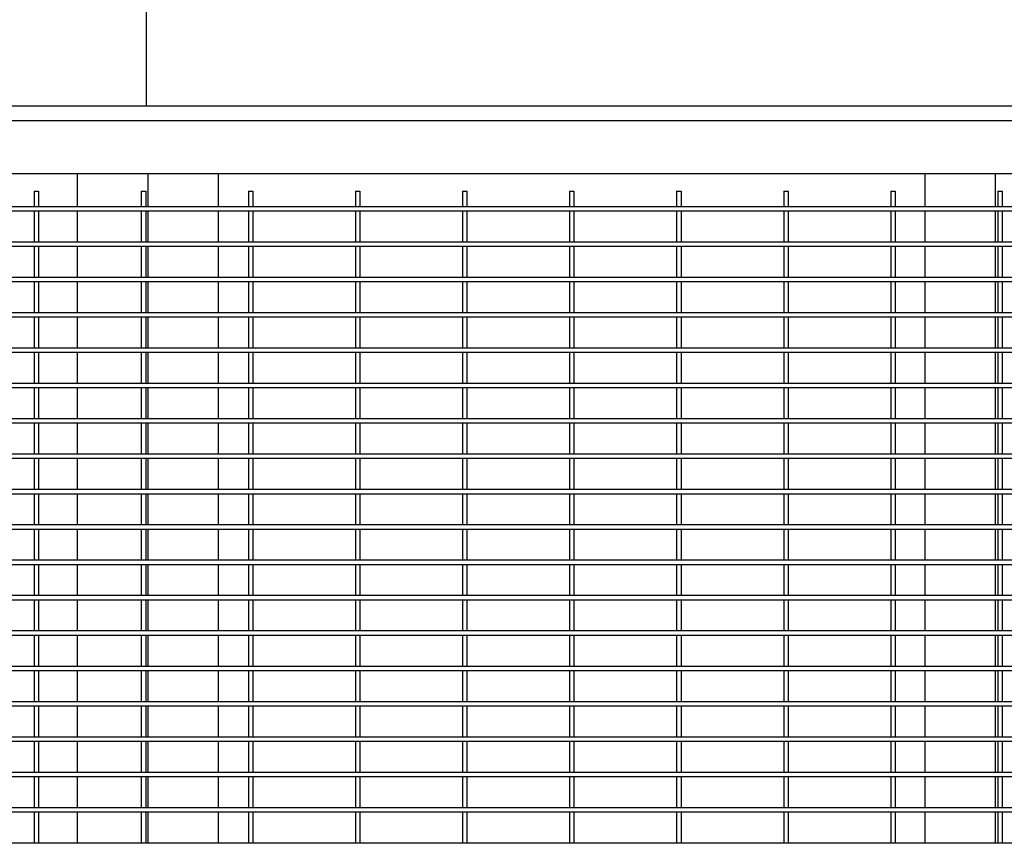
# Model space of a CAD drawing. Header units: inches. Extents: x 24 to 1128, y -74 to 748.
# Tile 514 of 557: x 653 to 681, y 541 to 565. Entities that reach past the tile are written whole.
import ezdxf

# ---------------------------------------------------------------- set-up
doc = ezdxf.new("R2010")
doc.units = ezdxf.units.IN
doc.header["$LTSCALE"] = 32
doc.header["$MEASUREMENT"] = 0
doc.layers.add('Dimension (ANSI)', color=7, linetype='Continuous', lineweight=25)
doc.layers.add('Visible (ANSI)', color=7, linetype='Continuous', lineweight=30)
doc.styles.add('Note Text (ANSI)', font='tahoma.ttf')
doc.dimstyles.new('Architectural (ANSI)', dxfattribs={"dimscale": 32, "dimtxt": 0.125, "dimasz": 0.098425, "dimexe": 0.125, "dimexo": 0.0625, "dimgap": 0.031496, "dimtad": 0, "dimtih": 1, "dimtoh": 1, "dimdec": 4, "dimrnd": 1e-08, "dimzin": 3, "dimdsep": 46, "dimlunit": 4, "dimtxsty": 'Note Text (ANSI)', "dimcen": 0.09, "dimdle": 0.393701, "dimclrd": 256, "dimclre": 256, "dimclrt": 256, "dimadec": 0, "dimazin": 3, "dimtfac": 0.96, "dimtofl": 0, "dimtmove": 0, "dimatfit": 3, "dimfxl": 1, "dimfrac": 2, "dimtolj": 1, "dimtzin": 12, "dimlwd": -1, "dimlwe": -1, "dimarcsym": 0})

# ---------------------------------------------------------------- blocks, each defined once
blk = doc.blocks.new('*D15')
at = {"layer": 'Defpoints', "color": 0, "transparency": 16777216}
for p in [(710.539, 563.891), (485.539, 550.185), (710.539, 466.609)]:
    blk.add_point(p, dxfattribs=at)
at = {"layer": 'Dimension (ANSI)', "transparency": 16777216}
for p, q in [((710.539, 561.891), (710.539, 462.609)), ((485.539, 548.185), (485.539, 462.609)), ((488.689, 466.609), (570.299, 466.609)), ((707.389, 466.609), (585.779, 466.609))]:
    blk.add_line(p, q, dxfattribs=at)
for points in [[(488.689, 467.134), (488.689, 466.084), (485.539, 466.609)], [(707.389, 467.134), (707.389, 466.084), (710.539, 466.609)]]:
    blk.add_solid(points, dxfattribs=at)
at = {"layer": 'Dimension (ANSI)', "transparency": 16777216, "insert": (571.307, 468.7), "char_height": 4, "attachment_point": 1, "style": 'Note Text (ANSI)'}
blk.add_mtext('\\A1;18\'-9"', dxfattribs=at)

msp = doc.modelspace()

# ---------------------------------------------------------------- linework, layer by layer
at = {"layer": 'Visible (ANSI)'}
for p, q in [((656.53905, 562.35132), (656.53905, 599.71141)), ((628.15905, 562.35132), (708.99905, 562.35132)), ((628.57905, 561.93132), (708.57905, 561.93132)), ((630.07905, 560.43132), (707.07905, 560.43132)), ((654.57905, 560.43132), (654.57905, 559.49382)), ((656.57905, 560.43132), (656.57905, 559.49382)), ((656.57905, 560.43132), (656.57905, 559.49382)), ((658.57905, 559.49382), (658.57905, 560.43132)), ((678.57905, 560.43132), (678.57905, 559.49382)), ((680.57905, 559.49382), (680.57905, 560.43132)), ((680.57905, 559.49382), (680.57905, 560.43132)), ((653.3603, 559.93132), (653.4853, 559.93132)), ((653.3603, 559.93132), (653.3603, 559.49382)), ((653.4853, 559.93132), (653.4853, 559.49382)), ((656.39155, 559.93132), (656.51655, 559.93132)), ((656.39155, 559.93132), (656.39155, 559.49382)), ((656.51655, 559.93132), (656.51655, 559.49382)), ((659.4228, 559.93132), (659.5478, 559.93132)), ((659.4228, 559.93132), (659.4228, 559.49382)), ((659.5478, 559.93132), (659.5478, 559.49382)), ((662.45405, 559.93132), (662.57905, 559.93132)), ((662.45405, 559.93132), (662.45405, 559.49382)), ((662.57905, 559.93132), (662.57905, 559.49382)), ((665.4853, 559.93132), (665.6103, 559.93132)), ((665.4853, 559.93132), (665.4853, 559.49382)), ((665.6103, 559.93132), (665.6103, 559.49382)), ((668.51655, 559.93132), (668.64155, 559.93132)), ((668.51655, 559.93132), (668.51655, 559.49382)), ((668.64155, 559.93132), (668.64155, 559.49382)), ((671.5478, 559.93132), (671.6728, 559.93132)), ((671.5478, 559.93132), (671.5478, 559.49382)), ((671.6728, 559.93132), (671.6728, 559.49382)), ((674.57905, 559.93132), (674.70405, 559.93132)), ((674.57905, 559.93132), (674.57905, 559.49382)), ((674.70405, 559.93132), (674.70405, 559.49382)), ((677.6103, 559.93132), (677.7353, 559.93132)), ((677.6103, 559.93132), (677.6103, 559.49382)), ((677.7353, 559.93132), (677.7353, 559.49382)), ((680.64155, 559.93132), (680.76655, 559.93132)), ((680.64155, 559.93132), (680.64155, 559.49382)), ((680.76655, 559.93132), (680.76655, 559.49382)), ((653.4228, 559.49382), (650.39155, 559.49382)), ((656.45405, 559.49382), (653.4228, 559.49382)), ((659.4853, 559.49382), (656.45405, 559.49382)), ((662.51655, 559.49382), (659.4853, 559.49382)), ((665.5478, 559.49382), (662.51655, 559.49382)), ((668.57905, 559.49382), (665.5478, 559.49382)), ((671.6103, 559.49382), (668.57905, 559.49382)), ((674.64155, 559.49382), (671.6103, 559.49382)), ((677.6728, 559.49382), (674.64155, 559.49382)), ((680.70405, 559.49382), (677.6728, 559.49382)), ((683.7353, 559.49382), (680.70405, 559.49382)), ((653.4228, 559.36882), (650.39155, 559.36882)), ((653.3603, 559.36882), (653.3603, 558.49382)), ((656.45405, 559.36882), (653.4228, 559.36882)), ((653.4853, 559.36882), (653.4853, 558.49382)), ((654.57905, 559.36882), (654.57905, 558.49382)), ((656.39155, 559.36882), (656.39155, 558.49382)), ((659.4853, 559.36882), (656.45405, 559.36882)), ((656.51655, 559.36882), (656.51655, 558.49382)), ((656.57905, 559.36882), (656.57905, 558.49382)), ((656.57905, 559.36882), (656.57905, 558.49382)), ((658.57905, 558.49382), (658.57905, 559.36882)), ((659.4228, 559.36882), (659.4228, 558.49382)), ((662.51655, 559.36882), (659.4853, 559.36882)), ((659.5478, 559.36882), (659.5478, 558.49382)), ((662.45405, 559.36882), (662.45405, 558.49382)), ((665.5478, 559.36882), (662.51655, 559.36882)), ((662.57905, 559.36882), (662.57905, 558.49382)), ((665.4853, 559.36882), (665.4853, 558.49382)), ((668.57905, 559.36882), (665.5478, 559.36882)), ((665.6103, 559.36882), (665.6103, 558.49382)), ((668.51655, 559.36882), (668.51655, 558.49382)), ((671.6103, 559.36882), (668.57905, 559.36882)), ((668.64155, 559.36882), (668.64155, 558.49382)), ((671.5478, 559.36882), (671.5478, 558.49382)), ((674.64155, 559.36882), (671.6103, 559.36882)), ((671.6728, 559.36882), (671.6728, 558.49382)), ((674.57905, 559.36882), (674.57905, 558.49382)), ((677.6728, 559.36882), (674.64155, 559.36882)), ((674.70405, 559.36882), (674.70405, 558.49382)), ((677.6103, 559.36882), (677.6103, 558.49382)), ((680.70405, 559.36882), (677.6728, 559.36882)), ((677.7353, 559.36882), (677.7353, 558.49382)), ((678.57905, 559.36882), (678.57905, 558.49382)), ((680.57905, 558.49382), (680.57905, 559.36882)), ((680.57905, 558.49382), (680.57905, 559.36882)), ((680.64155, 559.36882), (680.64155, 558.49382)), ((683.7353, 559.36882), (680.70405, 559.36882)), ((680.76655, 559.36882), (680.76655, 558.49382)), ((653.4228, 558.49382), (650.39155, 558.49382)), ((653.4228, 558.36882), (650.39155, 558.36882)), ((653.3603, 558.36882), (653.3603, 557.49382)), ((656.45405, 558.49382), (653.4228, 558.49382)), ((656.45405, 558.36882), (653.4228, 558.36882)), ((653.4853, 558.36882), (653.4853, 557.49382)), ((654.57905, 558.36882), (654.57905, 557.49382)), ((656.39155, 558.36882), (656.39155, 557.49382)), ((659.4853, 558.49382), (656.45405, 558.49382)), ((659.4853, 558.36882), (656.45405, 558.36882)), ((656.51655, 558.36882), (656.51655, 557.49382)), ((656.57905, 558.36882), (656.57905, 557.49382)), ((656.57905, 558.36882), (656.57905, 557.49382)), ((658.57905, 557.49382), (658.57905, 558.36882)), ((659.4228, 558.36882), (659.4228, 557.49382)), ((662.51655, 558.49382), (659.4853, 558.49382)), ((662.51655, 558.36882), (659.4853, 558.36882)), ((659.5478, 558.36882), (659.5478, 557.49382)), ((662.45405, 558.36882), (662.45405, 557.49382)), ((665.5478, 558.49382), (662.51655, 558.49382)), ((665.5478, 558.36882), (662.51655, 558.36882)), ((662.57905, 558.36882), (662.57905, 557.49382)), ((665.4853, 558.36882), (665.4853, 557.49382)), ((668.57905, 558.49382), (665.5478, 558.49382)), ((668.57905, 558.36882), (665.5478, 558.36882)), ((665.6103, 558.36882), (665.6103, 557.49382)), ((668.51655, 558.36882), (668.51655, 557.49382)), ((671.6103, 558.49382), (668.57905, 558.49382)), ((671.6103, 558.36882), (668.57905, 558.36882)), ((668.64155, 558.36882), (668.64155, 557.49382)), ((671.5478, 558.36882), (671.5478, 557.49382)), ((674.64155, 558.49382), (671.6103, 558.49382)), ((674.64155, 558.36882), (671.6103, 558.36882)), ((671.6728, 558.36882), (671.6728, 557.49382)), ((674.57905, 558.36882), (674.57905, 557.49382)), ((677.6728, 558.49382), (674.64155, 558.49382)), ((677.6728, 558.36882), (674.64155, 558.36882)), ((674.70405, 558.36882), (674.70405, 557.49382)), ((677.6103, 558.36882), (677.6103, 557.49382)), ((680.70405, 558.49382), (677.6728, 558.49382)), ((680.70405, 558.36882), (677.6728, 558.36882)), ((677.7353, 558.36882), (677.7353, 557.49382)), ((678.57905, 558.36882), (678.57905, 557.49382)), ((680.57905, 557.49382), (680.57905, 558.36882)), ((680.57905, 557.49382), (680.57905, 558.36882)), ((680.64155, 558.36882), (680.64155, 557.49382)), ((683.7353, 558.49382), (680.70405, 558.49382)), ((683.7353, 558.36882), (680.70405, 558.36882)), ((680.76655, 558.36882), (680.76655, 557.49382)), ((653.4228, 557.49382), (650.39155, 557.49382)), ((653.4228, 557.36882), (650.39155, 557.36882)), ((653.3603, 557.36882), (653.3603, 556.49382)), ((656.45405, 557.49382), (653.4228, 557.49382)), ((656.45405, 557.36882), (653.4228, 557.36882)), ((653.4853, 557.36882), (653.4853, 556.49382)), ((654.57905, 557.36882), (654.57905, 556.49382)), ((656.39155, 557.36882), (656.39155, 556.49382)), ((659.4853, 557.49382), (656.45405, 557.49382)), ((659.4853, 557.36882), (656.45405, 557.36882)), ((656.51655, 557.36882), (656.51655, 556.49382)), ((656.57905, 557.36882), (656.57905, 556.49382)), ((656.57905, 557.36882), (656.57905, 556.49382)), ((658.57905, 556.49382), (658.57905, 557.36882)), ((659.4228, 557.36882), (659.4228, 556.49382)), ((662.51655, 557.49382), (659.4853, 557.49382)), ((662.51655, 557.36882), (659.4853, 557.36882)), ((659.5478, 557.36882), (659.5478, 556.49382)), ((662.45405, 557.36882), (662.45405, 556.49382)), ((665.5478, 557.49382), (662.51655, 557.49382)), ((665.5478, 557.36882), (662.51655, 557.36882)), ((662.57905, 557.36882), (662.57905, 556.49382)), ((665.4853, 557.36882), (665.4853, 556.49382)), ((668.57905, 557.49382), (665.5478, 557.49382)), ((668.57905, 557.36882), (665.5478, 557.36882)), ((665.6103, 557.36882), (665.6103, 556.49382)), ((668.51655, 557.36882), (668.51655, 556.49382)), ((671.6103, 557.49382), (668.57905, 557.49382)), ((671.6103, 557.36882), (668.57905, 557.36882)), ((668.64155, 557.36882), (668.64155, 556.49382)), ((671.5478, 557.36882), (671.5478, 556.49382)), ((674.64155, 557.49382), (671.6103, 557.49382)), ((674.64155, 557.36882), (671.6103, 557.36882)), ((671.6728, 557.36882), (671.6728, 556.49382)), ((674.57905, 557.36882), (674.57905, 556.49382)), ((677.6728, 557.49382), (674.64155, 557.49382)), ((677.6728, 557.36882), (674.64155, 557.36882)), ((674.70405, 557.36882), (674.70405, 556.49382)), ((677.6103, 557.36882), (677.6103, 556.49382)), ((680.70405, 557.49382), (677.6728, 557.49382)), ((680.70405, 557.36882), (677.6728, 557.36882)), ((677.7353, 557.36882), (677.7353, 556.49382)), ((678.57905, 557.36882), (678.57905, 556.49382)), ((680.57905, 556.49382), (680.57905, 557.36882)), ((680.57905, 556.49382), (680.57905, 557.36882)), ((680.64155, 557.36882), (680.64155, 556.49382)), ((683.7353, 557.49382), (680.70405, 557.49382)), ((683.7353, 557.36882), (680.70405, 557.36882)), ((680.76655, 557.36882), (680.76655, 556.49382)), ((653.4228, 556.49382), (650.39155, 556.49382)), ((656.45405, 556.49382), (653.4228, 556.49382)), ((659.4853, 556.49382), (656.45405, 556.49382)), ((662.51655, 556.49382), (659.4853, 556.49382)), ((665.5478, 556.49382), (662.51655, 556.49382)), ((668.57905, 556.49382), (665.5478, 556.49382)), ((671.6103, 556.49382), (668.57905, 556.49382)), ((674.64155, 556.49382), (671.6103, 556.49382)), ((677.6728, 556.49382), (674.64155, 556.49382)), ((680.70405, 556.49382), (677.6728, 556.49382)), ((683.7353, 556.49382), (680.70405, 556.49382)), ((653.4228, 556.36882), (650.39155, 556.36882)), ((653.3603, 556.36882), (653.3603, 555.49382)), ((656.45405, 556.36882), (653.4228, 556.36882)), ((653.4853, 556.36882), (653.4853, 555.49382)), ((654.57905, 556.36882), (654.57905, 555.49382)), ((656.39155, 556.36882), (656.39155, 555.49382)), ((659.4853, 556.36882), (656.45405, 556.36882)), ((656.51655, 556.36882), (656.51655, 555.49382)), ((656.57905, 556.36882), (656.57905, 555.49382)), ((656.57905, 556.36882), (656.57905, 555.49382)), ((658.57905, 555.49382), (658.57905, 556.36882)), ((659.4228, 556.36882), (659.4228, 555.49382)), ((662.51655, 556.36882), (659.4853, 556.36882)), ((659.5478, 556.36882), (659.5478, 555.49382)), ((662.45405, 556.36882), (662.45405, 555.49382)), ((665.5478, 556.36882), (662.51655, 556.36882)), ((662.57905, 556.36882), (662.57905, 555.49382)), ((665.4853, 556.36882), (665.4853, 555.49382)), ((668.57905, 556.36882), (665.5478, 556.36882)), ((665.6103, 556.36882), (665.6103, 555.49382)), ((668.51655, 556.36882), (668.51655, 555.49382)), ((671.6103, 556.36882), (668.57905, 556.36882)), ((668.64155, 556.36882), (668.64155, 555.49382)), ((671.5478, 556.36882), (671.5478, 555.49382)), ((674.64155, 556.36882), (671.6103, 556.36882)), ((671.6728, 556.36882), (671.6728, 555.49382)), ((674.57905, 556.36882), (674.57905, 555.49382)), ((677.6728, 556.36882), (674.64155, 556.36882)), ((674.70405, 556.36882), (674.70405, 555.49382)), ((677.6103, 556.36882), (677.6103, 555.49382)), ((680.70405, 556.36882), (677.6728, 556.36882)), ((677.7353, 556.36882), (677.7353, 555.49382)), ((678.57905, 556.36882), (678.57905, 555.49382)), ((680.57905, 555.49382), (680.57905, 556.36882)), ((680.57905, 555.49382), (680.57905, 556.36882)), ((680.64155, 556.36882), (680.64155, 555.49382)), ((683.7353, 556.36882), (680.70405, 556.36882)), ((680.76655, 556.36882), (680.76655, 555.49382)), ((653.4228, 555.49382), (650.39155, 555.49382)), ((653.4228, 555.36882), (650.39155, 555.36882)), ((653.3603, 555.36882), (653.3603, 554.49382)), ((656.45405, 555.49382), (653.4228, 555.49382)), ((656.45405, 555.36882), (653.4228, 555.36882)), ((653.4853, 555.36882), (653.4853, 554.49382)), ((654.57905, 555.36882), (654.57905, 554.49382)), ((656.39155, 555.36882), (656.39155, 554.49382)), ((659.4853, 555.49382), (656.45405, 555.49382)), ((659.4853, 555.36882), (656.45405, 555.36882)), ((656.51655, 555.36882), (656.51655, 554.49382)), ((656.57905, 555.36882), (656.57905, 554.49382)), ((656.57905, 555.36882), (656.57905, 554.49382)), ((658.57905, 554.49382), (658.57905, 555.36882)), ((659.4228, 555.36882), (659.4228, 554.49382)), ((662.51655, 555.49382), (659.4853, 555.49382)), ((662.51655, 555.36882), (659.4853, 555.36882)), ((659.5478, 555.36882), (659.5478, 554.49382)), ((662.45405, 555.36882), (662.45405, 554.49382)), ((665.5478, 555.49382), (662.51655, 555.49382)), ((665.5478, 555.36882), (662.51655, 555.36882)), ((662.57905, 555.36882), (662.57905, 554.49382)), ((665.4853, 555.36882), (665.4853, 554.49382)), ((668.57905, 555.49382), (665.5478, 555.49382)), ((668.57905, 555.36882), (665.5478, 555.36882)), ((665.6103, 555.36882), (665.6103, 554.49382)), ((668.51655, 555.36882), (668.51655, 554.49382)), ((671.6103, 555.49382), (668.57905, 555.49382)), ((671.6103, 555.36882), (668.57905, 555.36882)), ((668.64155, 555.36882), (668.64155, 554.49382)), ((671.5478, 555.36882), (671.5478, 554.49382)), ((674.64155, 555.49382), (671.6103, 555.49382)), ((674.64155, 555.36882), (671.6103, 555.36882)), ((671.6728, 555.36882), (671.6728, 554.49382)), ((674.57905, 555.36882), (674.57905, 554.49382)), ((677.6728, 555.49382), (674.64155, 555.49382)), ((677.6728, 555.36882), (674.64155, 555.36882)), ((674.70405, 555.36882), (674.70405, 554.49382)), ((677.6103, 555.36882), (677.6103, 554.49382)), ((680.70405, 555.49382), (677.6728, 555.49382)), ((680.70405, 555.36882), (677.6728, 555.36882)), ((677.7353, 555.36882), (677.7353, 554.49382)), ((678.57905, 555.36882), (678.57905, 554.49382)), ((680.57905, 554.49382), (680.57905, 555.36882)), ((680.57905, 554.49382), (680.57905, 555.36882)), ((680.64155, 555.36882), (680.64155, 554.49382)), ((683.7353, 555.49382), (680.70405, 555.49382)), ((683.7353, 555.36882), (680.70405, 555.36882)), ((680.76655, 555.36882), (680.76655, 554.49382)), ((653.4228, 554.49382), (650.39155, 554.49382)), ((656.45405, 554.49382), (653.4228, 554.49382)), ((659.4853, 554.49382), (656.45405, 554.49382)), ((662.51655, 554.49382), (659.4853, 554.49382)), ((665.5478, 554.49382), (662.51655, 554.49382)), ((668.57905, 554.49382), (665.5478, 554.49382)), ((671.6103, 554.49382), (668.57905, 554.49382)), ((674.64155, 554.49382), (671.6103, 554.49382)), ((677.6728, 554.49382), (674.64155, 554.49382)), ((680.70405, 554.49382), (677.6728, 554.49382)), ((683.7353, 554.49382), (680.70405, 554.49382)), ((653.4228, 554.36882), (650.39155, 554.36882)), ((653.3603, 554.36882), (653.3603, 553.49382)), ((656.45405, 554.36882), (653.4228, 554.36882)), ((653.4853, 554.36882), (653.4853, 553.49382)), ((654.57905, 554.36882), (654.57905, 553.49382)), ((656.39155, 554.36882), (656.39155, 553.49382)), ((659.4853, 554.36882), (656.45405, 554.36882)), ((656.51655, 554.36882), (656.51655, 553.49382)), ((656.57905, 554.36882), (656.57905, 553.49382)), ((656.57905, 554.36882), (656.57905, 553.49382)), ((658.57905, 553.49382), (658.57905, 554.36882)), ((659.4228, 554.36882), (659.4228, 553.49382)), ((662.51655, 554.36882), (659.4853, 554.36882)), ((659.5478, 554.36882), (659.5478, 553.49382)), ((662.45405, 554.36882), (662.45405, 553.49382)), ((665.5478, 554.36882), (662.51655, 554.36882)), ((662.57905, 554.36882), (662.57905, 553.49382)), ((665.4853, 554.36882), (665.4853, 553.49382)), ((668.57905, 554.36882), (665.5478, 554.36882)), ((665.6103, 554.36882), (665.6103, 553.49382)), ((668.51655, 554.36882), (668.51655, 553.49382)), ((671.6103, 554.36882), (668.57905, 554.36882)), ((668.64155, 554.36882), (668.64155, 553.49382)), ((671.5478, 554.36882), (671.5478, 553.49382)), ((674.64155, 554.36882), (671.6103, 554.36882)), ((671.6728, 554.36882), (671.6728, 553.49382)), ((674.57905, 554.36882), (674.57905, 553.49382)), ((677.6728, 554.36882), (674.64155, 554.36882)), ((674.70405, 554.36882), (674.70405, 553.49382)), ((677.6103, 554.36882), (677.6103, 553.49382)), ((680.70405, 554.36882), (677.6728, 554.36882)), ((677.7353, 554.36882), (677.7353, 553.49382)), ((678.57905, 554.36882), (678.57905, 553.49382)), ((680.57905, 553.49382), (680.57905, 554.36882)), ((680.57905, 553.49382), (680.57905, 554.36882)), ((680.64155, 554.36882), (680.64155, 553.49382)), ((683.7353, 554.36882), (680.70405, 554.36882)), ((680.76655, 554.36882), (680.76655, 553.49382)), ((653.4228, 553.49382), (650.39155, 553.49382)), ((653.4228, 553.36882), (650.39155, 553.36882)), ((653.3603, 553.36882), (653.3603, 552.49382)), ((656.45405, 553.49382), (653.4228, 553.49382)), ((656.45405, 553.36882), (653.4228, 553.36882)), ((653.4853, 553.36882), (653.4853, 552.49382)), ((654.57905, 553.36882), (654.57905, 552.49382)), ((656.39155, 553.36882), (656.39155, 552.49382)), ((659.4853, 553.49382), (656.45405, 553.49382)), ((659.4853, 553.36882), (656.45405, 553.36882)), ((656.51655, 553.36882), (656.51655, 552.49382)), ((656.57905, 553.36882), (656.57905, 552.49382)), ((656.57905, 553.36882), (656.57905, 552.49382)), ((658.57905, 552.49382), (658.57905, 553.36882)), ((659.4228, 553.36882), (659.4228, 552.49382)), ((662.51655, 553.49382), (659.4853, 553.49382)), ((662.51655, 553.36882), (659.4853, 553.36882)), ((659.5478, 553.36882), (659.5478, 552.49382)), ((662.45405, 553.36882), (662.45405, 552.49382)), ((665.5478, 553.49382), (662.51655, 553.49382)), ((665.5478, 553.36882), (662.51655, 553.36882)), ((662.57905, 553.36882), (662.57905, 552.49382)), ((665.4853, 553.36882), (665.4853, 552.49382)), ((668.57905, 553.49382), (665.5478, 553.49382)), ((668.57905, 553.36882), (665.5478, 553.36882)), ((665.6103, 553.36882), (665.6103, 552.49382)), ((668.51655, 553.36882), (668.51655, 552.49382)), ((671.6103, 553.49382), (668.57905, 553.49382)), ((671.6103, 553.36882), (668.57905, 553.36882)), ((668.64155, 553.36882), (668.64155, 552.49382)), ((671.5478, 553.36882), (671.5478, 552.49382)), ((674.64155, 553.49382), (671.6103, 553.49382)), ((674.64155, 553.36882), (671.6103, 553.36882)), ((671.6728, 553.36882), (671.6728, 552.49382)), ((674.57905, 553.36882), (674.57905, 552.49382)), ((677.6728, 553.49382), (674.64155, 553.49382)), ((677.6728, 553.36882), (674.64155, 553.36882)), ((674.70405, 553.36882), (674.70405, 552.49382)), ((677.6103, 553.36882), (677.6103, 552.49382)), ((680.70405, 553.49382), (677.6728, 553.49382)), ((680.70405, 553.36882), (677.6728, 553.36882)), ((677.7353, 553.36882), (677.7353, 552.49382)), ((678.57905, 553.36882), (678.57905, 552.49382)), ((680.57905, 552.49382), (680.57905, 553.36882)), ((680.57905, 552.49382), (680.57905, 553.36882)), ((680.64155, 553.36882), (680.64155, 552.49382)), ((683.7353, 553.49382), (680.70405, 553.49382)), ((683.7353, 553.36882), (680.70405, 553.36882)), ((680.76655, 553.36882), (680.76655, 552.49382)), ((653.4228, 552.49382), (650.39155, 552.49382)), ((656.45405, 552.49382), (653.4228, 552.49382)), ((659.4853, 552.49382), (656.45405, 552.49382)), ((662.51655, 552.49382), (659.4853, 552.49382)), ((665.5478, 552.49382), (662.51655, 552.49382)), ((668.57905, 552.49382), (665.5478, 552.49382)), ((671.6103, 552.49382), (668.57905, 552.49382)), ((674.64155, 552.49382), (671.6103, 552.49382)), ((677.6728, 552.49382), (674.64155, 552.49382)), ((680.70405, 552.49382), (677.6728, 552.49382)), ((683.7353, 552.49382), (680.70405, 552.49382)), ((653.4228, 552.36882), (650.39155, 552.36882)), ((653.3603, 552.36882), (653.3603, 551.49382)), ((656.45405, 552.36882), (653.4228, 552.36882)), ((653.4853, 552.36882), (653.4853, 551.49382)), ((654.57905, 552.36882), (654.57905, 551.49382)), ((656.39155, 552.36882), (656.39155, 551.49382)), ((659.4853, 552.36882), (656.45405, 552.36882)), ((656.51655, 552.36882), (656.51655, 551.49382)), ((656.57905, 552.36882), (656.57905, 551.49382)), ((656.57905, 552.36882), (656.57905, 551.49382)), ((658.57905, 551.49382), (658.57905, 552.36882)), ((659.4228, 552.36882), (659.4228, 551.49382)), ((662.51655, 552.36882), (659.4853, 552.36882)), ((659.5478, 552.36882), (659.5478, 551.49382)), ((662.45405, 552.36882), (662.45405, 551.49382)), ((665.5478, 552.36882), (662.51655, 552.36882)), ((662.57905, 552.36882), (662.57905, 551.49382)), ((665.4853, 552.36882), (665.4853, 551.49382)), ((668.57905, 552.36882), (665.5478, 552.36882)), ((665.6103, 552.36882), (665.6103, 551.49382)), ((668.51655, 552.36882), (668.51655, 551.49382)), ((671.6103, 552.36882), (668.57905, 552.36882)), ((668.64155, 552.36882), (668.64155, 551.49382)), ((671.5478, 552.36882), (671.5478, 551.49382)), ((674.64155, 552.36882), (671.6103, 552.36882)), ((671.6728, 552.36882), (671.6728, 551.49382)), ((674.57905, 552.36882), (674.57905, 551.49382)), ((677.6728, 552.36882), (674.64155, 552.36882)), ((674.70405, 552.36882), (674.70405, 551.49382)), ((677.6103, 552.36882), (677.6103, 551.49382)), ((680.70405, 552.36882), (677.6728, 552.36882)), ((677.7353, 552.36882), (677.7353, 551.49382)), ((678.57905, 552.36882), (678.57905, 551.49382)), ((680.57905, 551.49382), (680.57905, 552.36882)), ((680.57905, 551.49382), (680.57905, 552.36882)), ((680.64155, 552.36882), (680.64155, 551.49382)), ((683.7353, 552.36882), (680.70405, 552.36882)), ((680.76655, 552.36882), (680.76655, 551.49382)), ((653.4228, 551.49382), (650.39155, 551.49382)), ((653.4228, 551.36882), (650.39155, 551.36882)), ((653.3603, 551.36882), (653.3603, 550.49382)), ((656.45405, 551.49382), (653.4228, 551.49382)), ((656.45405, 551.36882), (653.4228, 551.36882)), ((653.4853, 551.36882), (653.4853, 550.49382)), ((654.57905, 551.36882), (654.57905, 550.49382)), ((656.39155, 551.36882), (656.39155, 550.49382)), ((659.4853, 551.49382), (656.45405, 551.49382)), ((659.4853, 551.36882), (656.45405, 551.36882)), ((656.51655, 551.36882), (656.51655, 550.49382)), ((656.57905, 551.36882), (656.57905, 550.49382)), ((656.57905, 551.36882), (656.57905, 550.49382)), ((658.57905, 550.49382), (658.57905, 551.36882)), ((659.4228, 551.36882), (659.4228, 550.49382)), ((662.51655, 551.49382), (659.4853, 551.49382)), ((662.51655, 551.36882), (659.4853, 551.36882)), ((659.5478, 551.36882), (659.5478, 550.49382)), ((662.45405, 551.36882), (662.45405, 550.49382)), ((665.5478, 551.49382), (662.51655, 551.49382)), ((665.5478, 551.36882), (662.51655, 551.36882)), ((662.57905, 551.36882), (662.57905, 550.49382)), ((665.4853, 551.36882), (665.4853, 550.49382)), ((668.57905, 551.49382), (665.5478, 551.49382)), ((668.57905, 551.36882), (665.5478, 551.36882)), ((665.6103, 551.36882), (665.6103, 550.49382)), ((668.51655, 551.36882), (668.51655, 550.49382)), ((671.6103, 551.49382), (668.57905, 551.49382)), ((671.6103, 551.36882), (668.57905, 551.36882)), ((668.64155, 551.36882), (668.64155, 550.49382)), ((671.5478, 551.36882), (671.5478, 550.49382)), ((674.64155, 551.49382), (671.6103, 551.49382)), ((674.64155, 551.36882), (671.6103, 551.36882)), ((671.6728, 551.36882), (671.6728, 550.49382)), ((674.57905, 551.36882), (674.57905, 550.49382)), ((677.6728, 551.49382), (674.64155, 551.49382)), ((677.6728, 551.36882), (674.64155, 551.36882)), ((674.70405, 551.36882), (674.70405, 550.49382)), ((677.6103, 551.36882), (677.6103, 550.49382)), ((680.70405, 551.49382), (677.6728, 551.49382)), ((680.70405, 551.36882), (677.6728, 551.36882)), ((677.7353, 551.36882), (677.7353, 550.49382)), ((678.57905, 551.36882), (678.57905, 550.49382)), ((680.57905, 550.49382), (680.57905, 551.36882)), ((680.57905, 550.49382), (680.57905, 551.36882)), ((680.64155, 551.36882), (680.64155, 550.49382)), ((683.7353, 551.49382), (680.70405, 551.49382)), ((683.7353, 551.36882), (680.70405, 551.36882)), ((680.76655, 551.36882), (680.76655, 550.49382)), ((653.4228, 550.49382), (650.39155, 550.49382)), ((653.4228, 550.36882), (650.39155, 550.36882)), ((653.3603, 550.36882), (653.3603, 549.49382)), ((656.45405, 550.49382), (653.4228, 550.49382)), ((656.45405, 550.36882), (653.4228, 550.36882)), ((653.4853, 550.36882), (653.4853, 549.49382)), ((654.57905, 550.36882), (654.57905, 549.49382)), ((656.39155, 550.36882), (656.39155, 549.49382)), ((659.4853, 550.49382), (656.45405, 550.49382)), ((659.4853, 550.36882), (656.45405, 550.36882)), ((656.51655, 550.36882), (656.51655, 549.49382)), ((656.57905, 550.36882), (656.57905, 549.49382)), ((656.57905, 550.36882), (656.57905, 549.49382)), ((658.57905, 549.49382), (658.57905, 550.36882)), ((659.4228, 550.36882), (659.4228, 549.49382)), ((662.51655, 550.49382), (659.4853, 550.49382)), ((662.51655, 550.36882), (659.4853, 550.36882)), ((659.5478, 550.36882), (659.5478, 549.49382)), ((662.45405, 550.36882), (662.45405, 549.49382)), ((665.5478, 550.49382), (662.51655, 550.49382)), ((665.5478, 550.36882), (662.51655, 550.36882)), ((662.57905, 550.36882), (662.57905, 549.49382)), ((665.4853, 550.36882), (665.4853, 549.49382)), ((668.57905, 550.49382), (665.5478, 550.49382)), ((668.57905, 550.36882), (665.5478, 550.36882)), ((665.6103, 550.36882), (665.6103, 549.49382)), ((668.51655, 550.36882), (668.51655, 549.49382)), ((671.6103, 550.49382), (668.57905, 550.49382)), ((671.6103, 550.36882), (668.57905, 550.36882)), ((668.64155, 550.36882), (668.64155, 549.49382)), ((671.5478, 550.36882), (671.5478, 549.49382)), ((674.64155, 550.49382), (671.6103, 550.49382)), ((674.64155, 550.36882), (671.6103, 550.36882)), ((671.6728, 550.36882), (671.6728, 549.49382)), ((674.57905, 550.36882), (674.57905, 549.49382)), ((677.6728, 550.49382), (674.64155, 550.49382)), ((677.6728, 550.36882), (674.64155, 550.36882)), ((674.70405, 550.36882), (674.70405, 549.49382)), ((677.6103, 550.36882), (677.6103, 549.49382)), ((680.70405, 550.49382), (677.6728, 550.49382)), ((680.70405, 550.36882), (677.6728, 550.36882)), ((677.7353, 550.36882), (677.7353, 549.49382)), ((678.57905, 550.36882), (678.57905, 549.49382)), ((680.57905, 549.49382), (680.57905, 550.36882)), ((680.57905, 549.49382), (680.57905, 550.36882)), ((680.64155, 550.36882), (680.64155, 549.49382)), ((683.7353, 550.49382), (680.70405, 550.49382)), ((683.7353, 550.36882), (680.70405, 550.36882)), ((680.76655, 550.36882), (680.76655, 549.49382)), ((653.4228, 549.49382), (650.39155, 549.49382)), ((656.45405, 549.49382), (653.4228, 549.49382)), ((659.4853, 549.49382), (656.45405, 549.49382)), ((662.51655, 549.49382), (659.4853, 549.49382)), ((665.5478, 549.49382), (662.51655, 549.49382)), ((668.57905, 549.49382), (665.5478, 549.49382)), ((671.6103, 549.49382), (668.57905, 549.49382)), ((674.64155, 549.49382), (671.6103, 549.49382)), ((677.6728, 549.49382), (674.64155, 549.49382)), ((680.70405, 549.49382), (677.6728, 549.49382)), ((683.7353, 549.49382), (680.70405, 549.49382)), ((653.4228, 549.36882), (650.39155, 549.36882)), ((653.3603, 549.36882), (653.3603, 548.49382)), ((656.45405, 549.36882), (653.4228, 549.36882)), ((653.4853, 549.36882), (653.4853, 548.49382)), ((654.57905, 549.36882), (654.57905, 548.49382)), ((656.39155, 549.36882), (656.39155, 548.49382)), ((659.4853, 549.36882), (656.45405, 549.36882)), ((656.51655, 549.36882), (656.51655, 548.49382)), ((656.57905, 549.36882), (656.57905, 548.49382)), ((656.57905, 549.36882), (656.57905, 548.49382)), ((658.57905, 548.49382), (658.57905, 549.36882)), ((659.4228, 549.36882), (659.4228, 548.49382)), ((662.51655, 549.36882), (659.4853, 549.36882)), ((659.5478, 549.36882), (659.5478, 548.49382)), ((662.45405, 549.36882), (662.45405, 548.49382)), ((665.5478, 549.36882), (662.51655, 549.36882)), ((662.57905, 549.36882), (662.57905, 548.49382)), ((665.4853, 549.36882), (665.4853, 548.49382)), ((668.57905, 549.36882), (665.5478, 549.36882)), ((665.6103, 549.36882), (665.6103, 548.49382)), ((668.51655, 549.36882), (668.51655, 548.49382)), ((671.6103, 549.36882), (668.57905, 549.36882)), ((668.64155, 549.36882), (668.64155, 548.49382)), ((671.5478, 549.36882), (671.5478, 548.49382)), ((674.64155, 549.36882), (671.6103, 549.36882)), ((671.6728, 549.36882), (671.6728, 548.49382)), ((674.57905, 549.36882), (674.57905, 548.49382)), ((677.6728, 549.36882), (674.64155, 549.36882)), ((674.70405, 549.36882), (674.70405, 548.49382)), ((677.6103, 549.36882), (677.6103, 548.49382)), ((680.70405, 549.36882), (677.6728, 549.36882)), ((677.7353, 549.36882), (677.7353, 548.49382)), ((678.57905, 549.36882), (678.57905, 548.49382)), ((680.57905, 548.49382), (680.57905, 549.36882)), ((680.57905, 548.49382), (680.57905, 549.36882)), ((680.64155, 549.36882), (680.64155, 548.49382)), ((683.7353, 549.36882), (680.70405, 549.36882)), ((680.76655, 549.36882), (680.76655, 548.49382)), ((653.4228, 548.49382), (650.39155, 548.49382)), ((653.4228, 548.36882), (650.39155, 548.36882)), ((653.3603, 548.36882), (653.3603, 547.49382)), ((656.45405, 548.49382), (653.4228, 548.49382)), ((656.45405, 548.36882), (653.4228, 548.36882)), ((653.4853, 548.36882), (653.4853, 547.49382)), ((654.57905, 548.36882), (654.57905, 547.49382)), ((656.39155, 548.36882), (656.39155, 547.49382)), ((659.4853, 548.49382), (656.45405, 548.49382)), ((659.4853, 548.36882), (656.45405, 548.36882)), ((656.51655, 548.36882), (656.51655, 547.49382)), ((656.57905, 548.36882), (656.57905, 547.49382)), ((656.57905, 548.36882), (656.57905, 547.49382)), ((658.57905, 547.49382), (658.57905, 548.36882)), ((659.4228, 548.36882), (659.4228, 547.49382)), ((662.51655, 548.49382), (659.4853, 548.49382)), ((662.51655, 548.36882), (659.4853, 548.36882)), ((659.5478, 548.36882), (659.5478, 547.49382)), ((662.45405, 548.36882), (662.45405, 547.49382)), ((665.5478, 548.49382), (662.51655, 548.49382)), ((665.5478, 548.36882), (662.51655, 548.36882)), ((662.57905, 548.36882), (662.57905, 547.49382)), ((665.4853, 548.36882), (665.4853, 547.49382)), ((668.57905, 548.49382), (665.5478, 548.49382)), ((668.57905, 548.36882), (665.5478, 548.36882)), ((665.6103, 548.36882), (665.6103, 547.49382)), ((668.51655, 548.36882), (668.51655, 547.49382)), ((671.6103, 548.49382), (668.57905, 548.49382)), ((671.6103, 548.36882), (668.57905, 548.36882)), ((668.64155, 548.36882), (668.64155, 547.49382)), ((671.5478, 548.36882), (671.5478, 547.49382)), ((674.64155, 548.49382), (671.6103, 548.49382)), ((674.64155, 548.36882), (671.6103, 548.36882)), ((671.6728, 548.36882), (671.6728, 547.49382)), ((674.57905, 548.36882), (674.57905, 547.49382)), ((677.6728, 548.49382), (674.64155, 548.49382)), ((677.6728, 548.36882), (674.64155, 548.36882)), ((674.70405, 548.36882), (674.70405, 547.49382)), ((677.6103, 548.36882), (677.6103, 547.49382)), ((680.70405, 548.49382), (677.6728, 548.49382)), ((680.70405, 548.36882), (677.6728, 548.36882)), ((677.7353, 548.36882), (677.7353, 547.49382)), ((678.57905, 548.36882), (678.57905, 547.49382)), ((680.57905, 547.49382), (680.57905, 548.36882)), ((680.57905, 547.49382), (680.57905, 548.36882)), ((680.64155, 548.36882), (680.64155, 547.49382)), ((683.7353, 548.49382), (680.70405, 548.49382)), ((683.7353, 548.36882), (680.70405, 548.36882)), ((680.76655, 548.36882), (680.76655, 547.49382)), ((653.4228, 547.49382), (650.39155, 547.49382)), ((656.45405, 547.49382), (653.4228, 547.49382)), ((659.4853, 547.49382), (656.45405, 547.49382)), ((662.51655, 547.49382), (659.4853, 547.49382)), ((665.5478, 547.49382), (662.51655, 547.49382)), ((668.57905, 547.49382), (665.5478, 547.49382)), ((671.6103, 547.49382), (668.57905, 547.49382)), ((674.64155, 547.49382), (671.6103, 547.49382)), ((677.6728, 547.49382), (674.64155, 547.49382)), ((680.70405, 547.49382), (677.6728, 547.49382)), ((683.7353, 547.49382), (680.70405, 547.49382)), ((653.4228, 547.36882), (650.39155, 547.36882)), ((653.3603, 547.36882), (653.3603, 546.49382)), ((656.45405, 547.36882), (653.4228, 547.36882)), ((653.4853, 547.36882), (653.4853, 546.49382)), ((654.57905, 547.36882), (654.57905, 546.49382)), ((656.39155, 547.36882), (656.39155, 546.49382)), ((659.4853, 547.36882), (656.45405, 547.36882)), ((656.51655, 547.36882), (656.51655, 546.49382)), ((656.57905, 547.36882), (656.57905, 546.49382)), ((656.57905, 547.36882), (656.57905, 546.49382)), ((658.57905, 546.49382), (658.57905, 547.36882)), ((659.4228, 547.36882), (659.4228, 546.49382)), ((662.51655, 547.36882), (659.4853, 547.36882)), ((659.5478, 547.36882), (659.5478, 546.49382)), ((662.45405, 547.36882), (662.45405, 546.49382)), ((665.5478, 547.36882), (662.51655, 547.36882)), ((662.57905, 547.36882), (662.57905, 546.49382)), ((665.4853, 547.36882), (665.4853, 546.49382)), ((668.57905, 547.36882), (665.5478, 547.36882)), ((665.6103, 547.36882), (665.6103, 546.49382)), ((668.51655, 547.36882), (668.51655, 546.49382)), ((671.6103, 547.36882), (668.57905, 547.36882)), ((668.64155, 547.36882), (668.64155, 546.49382)), ((671.5478, 547.36882), (671.5478, 546.49382)), ((674.64155, 547.36882), (671.6103, 547.36882)), ((671.6728, 547.36882), (671.6728, 546.49382)), ((674.57905, 547.36882), (674.57905, 546.49382)), ((677.6728, 547.36882), (674.64155, 547.36882)), ((674.70405, 547.36882), (674.70405, 546.49382)), ((677.6103, 547.36882), (677.6103, 546.49382)), ((680.70405, 547.36882), (677.6728, 547.36882)), ((677.7353, 547.36882), (677.7353, 546.49382)), ((678.57905, 547.36882), (678.57905, 546.49382)), ((680.57905, 546.49382), (680.57905, 547.36882)), ((680.57905, 546.49382), (680.57905, 547.36882)), ((680.64155, 547.36882), (680.64155, 546.49382)), ((683.7353, 547.36882), (680.70405, 547.36882)), ((680.76655, 547.36882), (680.76655, 546.49382)), ((653.4228, 546.49382), (650.39155, 546.49382)), ((653.4228, 546.36882), (650.39155, 546.36882)), ((653.3603, 546.36882), (653.3603, 545.49382)), ((656.45405, 546.49382), (653.4228, 546.49382)), ((656.45405, 546.36882), (653.4228, 546.36882)), ((653.4853, 546.36882), (653.4853, 545.49382)), ((654.57905, 546.36882), (654.57905, 545.49382)), ((656.39155, 546.36882), (656.39155, 545.49382)), ((659.4853, 546.49382), (656.45405, 546.49382)), ((659.4853, 546.36882), (656.45405, 546.36882)), ((656.51655, 546.36882), (656.51655, 545.49382)), ((656.57905, 546.36882), (656.57905, 545.49382)), ((656.57905, 546.36882), (656.57905, 545.49382)), ((658.57905, 545.49382), (658.57905, 546.36882)), ((659.4228, 546.36882), (659.4228, 545.49382)), ((662.51655, 546.49382), (659.4853, 546.49382)), ((662.51655, 546.36882), (659.4853, 546.36882)), ((659.5478, 546.36882), (659.5478, 545.49382)), ((662.45405, 546.36882), (662.45405, 545.49382)), ((665.5478, 546.49382), (662.51655, 546.49382)), ((665.5478, 546.36882), (662.51655, 546.36882)), ((662.57905, 546.36882), (662.57905, 545.49382)), ((665.4853, 546.36882), (665.4853, 545.49382)), ((668.57905, 546.49382), (665.5478, 546.49382)), ((668.57905, 546.36882), (665.5478, 546.36882)), ((665.6103, 546.36882), (665.6103, 545.49382)), ((668.51655, 546.36882), (668.51655, 545.49382)), ((671.6103, 546.49382), (668.57905, 546.49382)), ((671.6103, 546.36882), (668.57905, 546.36882)), ((668.64155, 546.36882), (668.64155, 545.49382)), ((671.5478, 546.36882), (671.5478, 545.49382)), ((674.64155, 546.49382), (671.6103, 546.49382)), ((674.64155, 546.36882), (671.6103, 546.36882)), ((671.6728, 546.36882), (671.6728, 545.49382)), ((674.57905, 546.36882), (674.57905, 545.49382)), ((677.6728, 546.49382), (674.64155, 546.49382)), ((677.6728, 546.36882), (674.64155, 546.36882)), ((674.70405, 546.36882), (674.70405, 545.49382)), ((677.6103, 546.36882), (677.6103, 545.49382)), ((680.70405, 546.49382), (677.6728, 546.49382)), ((680.70405, 546.36882), (677.6728, 546.36882)), ((677.7353, 546.36882), (677.7353, 545.49382)), ((678.57905, 546.36882), (678.57905, 545.49382)), ((680.57905, 545.49382), (680.57905, 546.36882)), ((680.57905, 545.49382), (680.57905, 546.36882)), ((680.64155, 546.36882), (680.64155, 545.49382)), ((683.7353, 546.49382), (680.70405, 546.49382)), ((683.7353, 546.36882), (680.70405, 546.36882)), ((680.76655, 546.36882), (680.76655, 545.49382)), ((653.4228, 545.49382), (650.39155, 545.49382)), ((653.4228, 545.36882), (650.39155, 545.36882)), ((653.3603, 545.36882), (653.3603, 544.49382)), ((656.45405, 545.49382), (653.4228, 545.49382)), ((656.45405, 545.36882), (653.4228, 545.36882)), ((653.4853, 545.36882), (653.4853, 544.49382)), ((654.57905, 545.36882), (654.57905, 544.49382)), ((656.39155, 545.36882), (656.39155, 544.49382)), ((659.4853, 545.49382), (656.45405, 545.49382)), ((659.4853, 545.36882), (656.45405, 545.36882)), ((656.51655, 545.36882), (656.51655, 544.49382)), ((656.57905, 545.36882), (656.57905, 544.49382)), ((656.57905, 545.36882), (656.57905, 544.49382)), ((658.57905, 544.49382), (658.57905, 545.36882)), ((659.4228, 545.36882), (659.4228, 544.49382)), ((662.51655, 545.49382), (659.4853, 545.49382)), ((662.51655, 545.36882), (659.4853, 545.36882)), ((659.5478, 545.36882), (659.5478, 544.49382)), ((662.45405, 545.36882), (662.45405, 544.49382)), ((665.5478, 545.49382), (662.51655, 545.49382)), ((665.5478, 545.36882), (662.51655, 545.36882)), ((662.57905, 545.36882), (662.57905, 544.49382)), ((665.4853, 545.36882), (665.4853, 544.49382)), ((668.57905, 545.49382), (665.5478, 545.49382)), ((668.57905, 545.36882), (665.5478, 545.36882)), ((665.6103, 545.36882), (665.6103, 544.49382)), ((668.51655, 545.36882), (668.51655, 544.49382)), ((671.6103, 545.49382), (668.57905, 545.49382)), ((671.6103, 545.36882), (668.57905, 545.36882)), ((668.64155, 545.36882), (668.64155, 544.49382)), ((671.5478, 545.36882), (671.5478, 544.49382)), ((674.64155, 545.49382), (671.6103, 545.49382)), ((674.64155, 545.36882), (671.6103, 545.36882)), ((671.6728, 545.36882), (671.6728, 544.49382)), ((674.57905, 545.36882), (674.57905, 544.49382)), ((677.6728, 545.49382), (674.64155, 545.49382)), ((677.6728, 545.36882), (674.64155, 545.36882)), ((674.70405, 545.36882), (674.70405, 544.49382)), ((677.6103, 545.36882), (677.6103, 544.49382)), ((680.70405, 545.49382), (677.6728, 545.49382)), ((680.70405, 545.36882), (677.6728, 545.36882)), ((677.7353, 545.36882), (677.7353, 544.49382)), ((678.57905, 545.36882), (678.57905, 544.49382)), ((680.57905, 544.49382), (680.57905, 545.36882)), ((680.57905, 544.49382), (680.57905, 545.36882)), ((680.64155, 545.36882), (680.64155, 544.49382)), ((683.7353, 545.49382), (680.70405, 545.49382)), ((683.7353, 545.36882), (680.70405, 545.36882)), ((680.76655, 545.36882), (680.76655, 544.49382)), ((653.4228, 544.49382), (650.39155, 544.49382)), ((656.45405, 544.49382), (653.4228, 544.49382)), ((659.4853, 544.49382), (656.45405, 544.49382)), ((662.51655, 544.49382), (659.4853, 544.49382)), ((665.5478, 544.49382), (662.51655, 544.49382)), ((668.57905, 544.49382), (665.5478, 544.49382)), ((671.6103, 544.49382), (668.57905, 544.49382)), ((674.64155, 544.49382), (671.6103, 544.49382)), ((677.6728, 544.49382), (674.64155, 544.49382)), ((680.70405, 544.49382), (677.6728, 544.49382)), ((683.7353, 544.49382), (680.70405, 544.49382)), ((653.4228, 544.36882), (650.39155, 544.36882)), ((653.3603, 544.36882), (653.3603, 543.49382)), ((656.45405, 544.36882), (653.4228, 544.36882)), ((653.4853, 544.36882), (653.4853, 543.49382)), ((654.57905, 544.36882), (654.57905, 543.49382)), ((656.39155, 544.36882), (656.39155, 543.49382)), ((659.4853, 544.36882), (656.45405, 544.36882)), ((656.51655, 544.36882), (656.51655, 543.49382)), ((656.57905, 544.36882), (656.57905, 543.49382)), ((656.57905, 544.36882), (656.57905, 543.49382)), ((658.57905, 543.49382), (658.57905, 544.36882)), ((659.4228, 544.36882), (659.4228, 543.49382)), ((662.51655, 544.36882), (659.4853, 544.36882)), ((659.5478, 544.36882), (659.5478, 543.49382)), ((662.45405, 544.36882), (662.45405, 543.49382)), ((665.5478, 544.36882), (662.51655, 544.36882)), ((662.57905, 544.36882), (662.57905, 543.49382)), ((665.4853, 544.36882), (665.4853, 543.49382)), ((668.57905, 544.36882), (665.5478, 544.36882)), ((665.6103, 544.36882), (665.6103, 543.49382)), ((668.51655, 544.36882), (668.51655, 543.49382)), ((671.6103, 544.36882), (668.57905, 544.36882)), ((668.64155, 544.36882), (668.64155, 543.49382)), ((671.5478, 544.36882), (671.5478, 543.49382)), ((674.64155, 544.36882), (671.6103, 544.36882)), ((671.6728, 544.36882), (671.6728, 543.49382)), ((674.57905, 544.36882), (674.57905, 543.49382)), ((677.6728, 544.36882), (674.64155, 544.36882)), ((674.70405, 544.36882), (674.70405, 543.49382)), ((677.6103, 544.36882), (677.6103, 543.49382)), ((680.70405, 544.36882), (677.6728, 544.36882)), ((677.7353, 544.36882), (677.7353, 543.49382)), ((678.57905, 544.36882), (678.57905, 543.49382)), ((680.57905, 543.49382), (680.57905, 544.36882)), ((680.57905, 543.49382), (680.57905, 544.36882)), ((680.64155, 544.36882), (680.64155, 543.49382)), ((683.7353, 544.36882), (680.70405, 544.36882)), ((680.76655, 544.36882), (680.76655, 543.49382)), ((653.4228, 543.49382), (650.39155, 543.49382)), ((653.4228, 543.36882), (650.39155, 543.36882)), ((653.3603, 543.36882), (653.3603, 542.49382)), ((656.45405, 543.49382), (653.4228, 543.49382)), ((656.45405, 543.36882), (653.4228, 543.36882)), ((653.4853, 543.36882), (653.4853, 542.49382)), ((654.57905, 543.36882), (654.57905, 542.49382)), ((656.39155, 543.36882), (656.39155, 542.49382)), ((659.4853, 543.49382), (656.45405, 543.49382)), ((659.4853, 543.36882), (656.45405, 543.36882)), ((656.51655, 543.36882), (656.51655, 542.49382)), ((656.57905, 543.36882), (656.57905, 542.49382)), ((656.57905, 543.36882), (656.57905, 542.49382)), ((658.57905, 542.49382), (658.57905, 543.36882)), ((659.4228, 543.36882), (659.4228, 542.49382)), ((662.51655, 543.49382), (659.4853, 543.49382)), ((662.51655, 543.36882), (659.4853, 543.36882)), ((659.5478, 543.36882), (659.5478, 542.49382)), ((662.45405, 543.36882), (662.45405, 542.49382)), ((665.5478, 543.49382), (662.51655, 543.49382)), ((665.5478, 543.36882), (662.51655, 543.36882)), ((662.57905, 543.36882), (662.57905, 542.49382)), ((665.4853, 543.36882), (665.4853, 542.49382)), ((668.57905, 543.49382), (665.5478, 543.49382)), ((668.57905, 543.36882), (665.5478, 543.36882)), ((665.6103, 543.36882), (665.6103, 542.49382)), ((668.51655, 543.36882), (668.51655, 542.49382)), ((671.6103, 543.49382), (668.57905, 543.49382)), ((671.6103, 543.36882), (668.57905, 543.36882)), ((668.64155, 543.36882), (668.64155, 542.49382)), ((671.5478, 543.36882), (671.5478, 542.49382)), ((674.64155, 543.49382), (671.6103, 543.49382)), ((674.64155, 543.36882), (671.6103, 543.36882)), ((671.6728, 543.36882), (671.6728, 542.49382)), ((674.57905, 543.36882), (674.57905, 542.49382)), ((677.6728, 543.49382), (674.64155, 543.49382)), ((677.6728, 543.36882), (674.64155, 543.36882)), ((674.70405, 543.36882), (674.70405, 542.49382)), ((677.6103, 543.36882), (677.6103, 542.49382)), ((680.70405, 543.49382), (677.6728, 543.49382)), ((680.70405, 543.36882), (677.6728, 543.36882)), ((677.7353, 543.36882), (677.7353, 542.49382)), ((678.57905, 543.36882), (678.57905, 542.49382)), ((680.57905, 542.49382), (680.57905, 543.36882)), ((680.57905, 542.49382), (680.57905, 543.36882)), ((680.64155, 543.36882), (680.64155, 542.49382)), ((683.7353, 543.49382), (680.70405, 543.49382)), ((683.7353, 543.36882), (680.70405, 543.36882)), ((680.76655, 543.36882), (680.76655, 542.49382)), ((653.4228, 542.49382), (650.39155, 542.49382)), ((656.45405, 542.49382), (653.4228, 542.49382)), ((659.4853, 542.49382), (656.45405, 542.49382)), ((662.51655, 542.49382), (659.4853, 542.49382)), ((665.5478, 542.49382), (662.51655, 542.49382)), ((668.57905, 542.49382), (665.5478, 542.49382)), ((671.6103, 542.49382), (668.57905, 542.49382)), ((674.64155, 542.49382), (671.6103, 542.49382)), ((677.6728, 542.49382), (674.64155, 542.49382)), ((680.70405, 542.49382), (677.6728, 542.49382)), ((683.7353, 542.49382), (680.70405, 542.49382)), ((653.4228, 542.36882), (650.39155, 542.36882)), ((653.3603, 542.36882), (653.3603, 541.49382)), ((656.45405, 542.36882), (653.4228, 542.36882)), ((653.4853, 542.36882), (653.4853, 541.49382)), ((654.57905, 542.36882), (654.57905, 541.49382)), ((656.39155, 542.36882), (656.39155, 541.49382)), ((659.4853, 542.36882), (656.45405, 542.36882)), ((656.51655, 542.36882), (656.51655, 541.49382)), ((656.57905, 542.36882), (656.57905, 541.49382)), ((656.57905, 542.36882), (656.57905, 541.49382)), ((658.57905, 541.49382), (658.57905, 542.36882)), ((659.4228, 542.36882), (659.4228, 541.49382)), ((662.51655, 542.36882), (659.4853, 542.36882)), ((659.5478, 542.36882), (659.5478, 541.49382)), ((662.45405, 542.36882), (662.45405, 541.49382)), ((665.5478, 542.36882), (662.51655, 542.36882)), ((662.57905, 542.36882), (662.57905, 541.49382)), ((665.4853, 542.36882), (665.4853, 541.49382)), ((668.57905, 542.36882), (665.5478, 542.36882)), ((665.6103, 542.36882), (665.6103, 541.49382)), ((668.51655, 542.36882), (668.51655, 541.49382)), ((671.6103, 542.36882), (668.57905, 542.36882)), ((668.64155, 542.36882), (668.64155, 541.49382)), ((671.5478, 542.36882), (671.5478, 541.49382)), ((674.64155, 542.36882), (671.6103, 542.36882)), ((671.6728, 542.36882), (671.6728, 541.49382)), ((674.57905, 542.36882), (674.57905, 541.49382)), ((677.6728, 542.36882), (674.64155, 542.36882)), ((674.70405, 542.36882), (674.70405, 541.49382)), ((677.6103, 542.36882), (677.6103, 541.49382)), ((680.70405, 542.36882), (677.6728, 542.36882)), ((677.7353, 542.36882), (677.7353, 541.49382)), ((678.57905, 542.36882), (678.57905, 541.49382)), ((680.57905, 541.49382), (680.57905, 542.36882)), ((680.57905, 541.49382), (680.57905, 542.36882)), ((680.64155, 542.36882), (680.64155, 541.49382)), ((683.7353, 542.36882), (680.70405, 542.36882)), ((680.76655, 542.36882), (680.76655, 541.49382)), ((653.4228, 541.49382), (650.39155, 541.49382)), ((656.45405, 541.49382), (653.4228, 541.49382)), ((659.4853, 541.49382), (656.45405, 541.49382)), ((662.51655, 541.49382), (659.4853, 541.49382)), ((665.5478, 541.49382), (662.51655, 541.49382)), ((668.57905, 541.49382), (665.5478, 541.49382)), ((671.6103, 541.49382), (668.57905, 541.49382)), ((674.64155, 541.49382), (671.6103, 541.49382)), ((677.6728, 541.49382), (674.64155, 541.49382)), ((680.70405, 541.49382), (677.6728, 541.49382)), ((683.7353, 541.49382), (680.70405, 541.49382))]:
    msp.add_line(p, q, dxfattribs=at)

# ---------------------------------------------------------------- dimensions: what is measured, and where the dimension line sits
at = {"layer": 'Dimension (ANSI)'}
dim = msp.add_linear_dim(base=(710.53905, 466.60905), p1=(485.53905, 550.18541), p2=(710.53905, 563.89132), dimstyle='Architectural (ANSI)', override={"dimgap": 0.031496, "dimtih": 0, "dimtoh": 0, "dimdec": 4, "dimlfac": 1, "dimtol": 0, "dimlim": 0, "dimtp": 0, "dimtm": 0, "dimtdec": 2, "dimatfit": 1}, dxfattribs=at)
dim.commit()
dim.dimension.update_dxf_attribs({"geometry": '*D15', "text_midpoint": (578.03905, 466.60905), "dimtype": 160})

doc.saveas('drawing.dxf')
